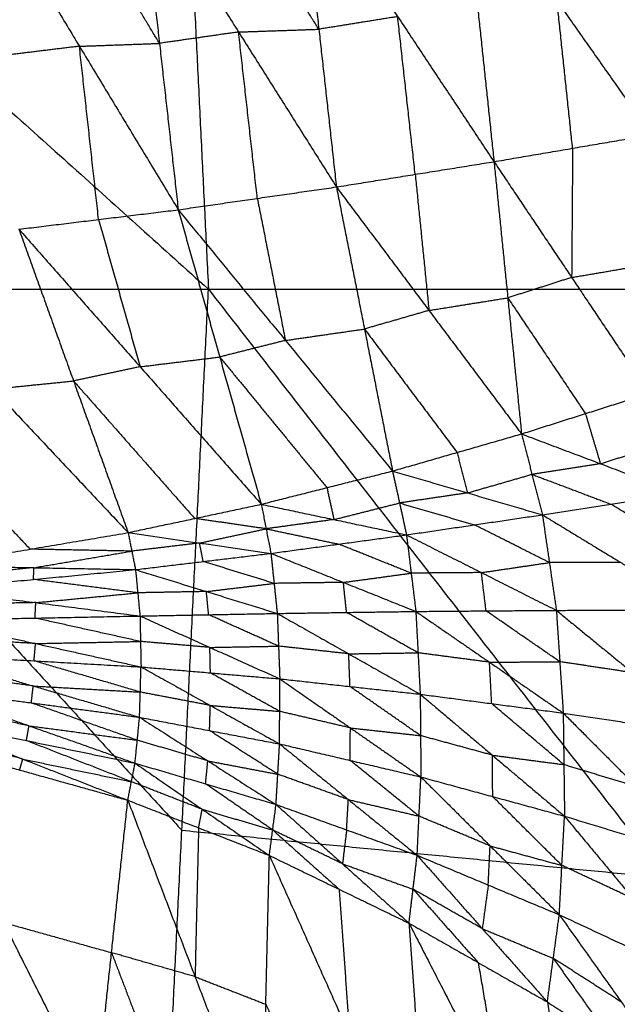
# Model space of a CAD drawing. Header units: millimetres. Extents: x -106 to 110, y -96 to 120.
# Tile 693 of 1020: x 75 to 79, y 7 to 14. Entities that reach past the tile are written whole.
import ezdxf

# ---------------------------------------------------------------- set-up
doc = ezdxf.new("R2010")
doc.units = ezdxf.units.MM
doc.header["$MEASUREMENT"] = 0
doc.layers.add('Default', color=7, linetype='Continuous', true_color=0x000000)

msp = doc.modelspace()

# ---------------------------------------------------------------- linework, layer by layer
at = {"layer": 'Default'}
for points in [[(75.8685, 19.2486, 4.6759), (76.0477, 15.602, 4.6759), (76.2268, 11.9553, 4.6759)], [(75.8685, 19.2486, 4.6759), (79.3297, 15.602, 5.1322), (82.7908, 11.9553, 5.5886)], [(68.8836, 18.5606, 4.1879), (72.5552, 15.258, 4.4319), (76.2268, 11.9553, 4.6759)], [(77.9414, 14.7988, -0.6205), (78.0465, 13.8066, -0.2096), (78.1515, 12.8144, 0.2013)], [(77.9414, 14.7988, -0.6205), (78.5763, 13.8971, -0.071), (79.2111, 12.9955, 0.4785)], [(75.7705, 14.7332, -1.1886), (75.8969, 13.6118, -0.7345), (76.0233, 12.4904, -0.2805)], [(75.7705, 14.7332, -1.1886), (76.4299, 13.6886, -0.6201), (77.0893, 12.644, -0.0516)], [(76.9711, 13.7071, -0.486), (76.6414, 14.2294, -0.7703), (76.3117, 14.7517, -1.0545)], [(76.8529, 14.7701, -0.9204), (76.9711, 13.7071, -0.486), (77.0893, 12.644, -0.0516)], [(76.8529, 14.7701, -0.9204), (77.5022, 13.7922, -0.3596), (78.1515, 12.8144, 0.2013)], [(74.6913, 14.6943, -1.4265), (75.3573, 13.5924, -0.8535), (76.0233, 12.4904, -0.2805)], [(75.8969, 13.6118, -0.7345), (75.5639, 14.1628, -1.0211), (75.2309, 14.7138, -1.3076)], [(78.6813, 12.9049, 0.3399), (78.6288, 13.401, 0.1345), (78.5763, 13.8971, -0.071)], [(77.5022, 13.7922, -0.3596), (77.2367, 13.7496, -0.4228), (76.9711, 13.7071, -0.486)], [(77.6204, 12.7292, 0.0748), (77.5613, 13.2607, -0.1424), (77.5022, 13.7922, -0.3596)], [(76.4299, 13.6886, -0.6201), (76.1634, 13.6502, -0.6773), (75.8969, 13.6118, -0.7345)], [(76.4299, 13.6886, -0.6201), (76.7005, 13.6978, -0.5531), (76.9711, 13.7071, -0.486)], [(76.5563, 12.5672, -0.1661), (76.4931, 13.1279, -0.3931), (76.4299, 13.6886, -0.6201)], [(75.3573, 13.5924, -0.8535), (75.6271, 13.6021, -0.794), (75.8969, 13.6118, -0.7345)], [(75.3573, 13.5924, -0.8535), (75.0889, 13.5596, -0.9049), (74.8205, 13.5268, -0.9564)], [(75.4865, 12.4249, -0.3834), (75.4219, 13.0086, -0.6184), (75.3573, 13.5924, -0.8535)], [(78.1515, 12.8144, 0.2013), (78.6813, 12.9049, 0.3399), (79.2111, 12.9955, 0.4785)], [(78.6813, 12.9049, 0.3399), (78.6781, 12.4695, 0.6661), (78.6748, 12.0341, 0.9922)], [(77.0893, 12.644, -0.0516), (77.6204, 12.7292, 0.0748), (78.1515, 12.8144, 0.2013)], [(78.1515, 12.8144, 0.2013), (78.2443, 11.897, 0.9186), (78.3371, 10.9797, 1.6359)], [(78.1515, 12.8144, 0.2013), (78.6748, 12.0341, 0.9922), (79.198, 11.2538, 1.7831)], [(77.6204, 12.7292, 0.0748), (77.6668, 12.2705, 0.4335), (77.7132, 11.8119, 0.7921)], [(76.0233, 12.4904, -0.2805), (76.5563, 12.5672, -0.1661), (77.0893, 12.644, -0.0516)], [(77.0893, 12.644, -0.0516), (77.2786, 11.6867, 0.7228), (77.4678, 10.7294, 1.4973)], [(77.0893, 12.644, -0.0516), (77.7132, 11.8119, 0.7921), (78.3371, 10.9797, 1.6359)], [(76.5563, 12.5672, -0.1661), (76.6509, 12.0886, 0.2212), (76.7456, 11.6099, 0.6084)], [(74.9497, 12.3593, -0.4863), (75.4865, 12.4249, -0.3834), (76.0233, 12.4904, -0.2805)], [(76.0233, 12.4904, -0.2805), (76.303, 11.4981, 0.5429), (76.5828, 10.5057, 1.3663)], [(76.0233, 12.4904, -0.2805), (76.7456, 11.6099, 0.6084), (77.4678, 10.7294, 1.4973)], [(75.4865, 12.4249, -0.3834), (75.6264, 11.9287, 0.0283), (75.7662, 11.4325, 0.44)], [(74.9497, 12.3593, -0.4863), (75.3176, 11.3367, 0.3786), (75.6856, 10.3142, 1.2435)], [(74.9497, 12.3593, -0.4863), (75.7662, 11.4325, 0.44), (76.5828, 10.5057, 1.3663)], [(73.8656, 12.25, -0.6706), (74.7756, 11.2821, 0.2864), (75.6856, 10.3142, 1.2435)], [(78.6748, 12.0341, 0.9922), (78.9397, 12.0794, 1.0615), (79.2046, 12.1246, 1.1308)], [(78.6748, 12.0341, 0.9922), (78.4595, 11.9656, 0.9554), (78.2443, 11.897, 0.9186)], [(69.2081, 11.9553, 4.1879), (72.5383, 8.3087, 4.4319), (75.8685, 4.6621, 4.6759)], [(69.2081, 11.9553, 4.1879), (72.7175, 11.9553, 4.4319), (76.2268, 11.9553, 4.6759)], [(72.7175, 11.9553, 4.4319), (74.3826, 10.132, 4.5539), (76.0477, 8.3087, 4.6759)], [(75.8685, 4.6621, 4.6759), (76.0477, 8.3087, 4.6759), (76.2268, 11.9553, 4.6759)], [(76.2268, 11.9553, 4.6759), (79.3139, 7.987, 5.1322), (82.4009, 4.0187, 5.5886)], [(76.2268, 11.9553, 4.6759), (79.5088, 11.9553, 5.1322), (82.7908, 11.9553, 5.5886)], [(77.7132, 11.8119, 0.7921), (77.9788, 11.8545, 0.8554), (78.2443, 11.897, 0.9186)], [(78.2443, 11.897, 0.9186), (78.5059, 11.5069, 1.314), (78.7676, 11.1168, 1.7095)], [(77.7132, 11.8119, 0.7921), (77.4959, 11.7493, 0.7575), (77.2786, 11.6867, 0.7228)], [(76.7456, 11.6099, 0.6084), (77.0121, 11.6483, 0.6656), (77.2786, 11.6867, 0.7228)], [(77.2786, 11.6867, 0.7228), (77.5905, 11.2706, 1.1447), (77.9024, 10.8546, 1.5666)], [(76.7456, 11.6099, 0.6084), (76.5243, 11.554, 0.5757), (76.303, 11.4981, 0.5429)], [(75.7662, 11.4325, 0.44), (76.0346, 11.4653, 0.4914), (76.303, 11.4981, 0.5429)], [(76.303, 11.4981, 0.5429), (76.6642, 11.0578, 0.9874), (77.0253, 10.6176, 1.4318)], [(75.7662, 11.4325, 0.44), (75.5419, 11.3846, 0.4093), (75.3176, 11.3367, 0.3786)], [(74.7756, 11.2821, 0.2864), (75.0466, 11.3094, 0.3325), (75.3176, 11.3367, 0.3786)], [(75.3176, 11.3367, 0.3786), (75.7259, 10.8733, 0.8418), (76.1342, 10.41, 1.3049)], [(78.3371, 10.9797, 1.6359), (78.7676, 11.1168, 1.7095), (79.198, 11.2538, 1.7831)], [(74.1151, 11.1706, 0.2047), (74.5701, 10.6867, 0.6832), (75.0251, 10.2027, 1.1618)], [(78.7676, 11.1168, 1.7095), (78.8182, 10.9478, 1.5559), (78.8688, 10.7789, 1.4022)], [(77.4678, 10.7294, 1.4973), (77.9024, 10.8546, 1.5666), (78.3371, 10.9797, 1.6359)], [(78.3371, 10.9797, 1.6359), (78.4073, 10.7072, 1.3696), (78.4775, 10.4346, 1.1034)], [(78.3371, 10.9797, 1.6359), (78.8688, 10.7789, 1.4022), (79.4006, 10.5781, 1.1685)], [(78.8688, 10.7789, 1.4022), (79.0841, 10.8474, 1.439), (79.2993, 10.916, 1.4758)], [(77.9024, 10.8546, 1.5666), (77.9375, 10.7183, 1.4335), (77.9726, 10.582, 1.3003)], [(78.8688, 10.7789, 1.4022), (78.6381, 10.743, 1.3859), (78.4073, 10.7072, 1.3696)], [(76.5828, 10.5057, 1.3663), (77.0253, 10.6176, 1.4318), (77.4678, 10.7294, 1.4973)], [(77.4678, 10.7294, 1.4973), (77.5148, 10.5143, 1.2703), (77.5617, 10.2993, 1.0433)], [(77.4678, 10.7294, 1.4973), (77.9726, 10.582, 1.3003), (78.4775, 10.4346, 1.1034)], [(77.9726, 10.582, 1.3003), (78.19, 10.6446, 1.335), (78.4073, 10.7072, 1.3696)], [(78.4073, 10.7072, 1.3696), (78.6732, 10.6068, 1.2528), (78.939, 10.5064, 1.136)], [(77.0253, 10.6176, 1.4318), (77.0488, 10.51, 1.3183), (77.0723, 10.4025, 1.2048)], [(77.9726, 10.582, 1.3003), (77.7437, 10.5482, 1.2853), (77.5148, 10.5143, 1.2703)], [(78.4775, 10.4346, 1.1034), (78.939, 10.5064, 1.136), (79.4006, 10.5781, 1.1685)], [(75.6856, 10.3142, 1.2435), (76.1342, 10.41, 1.3049), (76.5828, 10.5057, 1.3663)], [(76.5828, 10.5057, 1.3663), (76.6154, 10.3402, 1.1764), (76.648, 10.1747, 0.9866)], [(76.5828, 10.5057, 1.3663), (77.0723, 10.4025, 1.2048), (77.5617, 10.2993, 1.0433)], [(77.0723, 10.4025, 1.2048), (77.2935, 10.4584, 1.2375), (77.5148, 10.5143, 1.2703)], [(77.5148, 10.5143, 1.2703), (77.7672, 10.4406, 1.1718), (78.0196, 10.3669, 1.0733)], [(79.4679, 10.1845, 0.9947), (79.2035, 10.3454, 1.0653), (78.939, 10.5064, 1.136)], [(77.5617, 10.2993, 1.0433), (78.0196, 10.3669, 1.0733), (78.4775, 10.4346, 1.1034)], [(78.4775, 10.4346, 1.1034), (78.5246, 10.1127, 0.9507), (78.5717, 9.7907, 0.798)], [(78.4775, 10.4346, 1.1034), (79.0063, 10.1127, 0.9621), (79.5352, 9.7909, 0.8209)], [(76.6154, 10.3402, 1.1764), (76.3748, 10.3751, 1.2407), (76.1342, 10.41, 1.3049)], [(77.0723, 10.4025, 1.2048), (76.8438, 10.3714, 1.1906), (76.6154, 10.3402, 1.1764)], [(78.5246, 10.1127, 0.9507), (78.2721, 10.2398, 1.012), (78.0196, 10.3669, 1.0733)], [(74.3647, 10.0913, 1.08), (75.0251, 10.2027, 1.1618), (75.6856, 10.3142, 1.2435)], [(75.6856, 10.3142, 1.2435), (75.7104, 10.1896, 1.0882), (75.7353, 10.065, 0.9329)], [(75.6856, 10.3142, 1.2435), (76.1668, 10.2444, 1.115), (76.648, 10.1747, 0.9866)], [(76.1668, 10.2444, 1.115), (76.3911, 10.2923, 1.1457), (76.6154, 10.3402, 1.1764)], [(76.6154, 10.3402, 1.1764), (76.8601, 10.2886, 1.0957), (77.1049, 10.237, 1.0149)], [(76.648, 10.1747, 0.9866), (77.1049, 10.237, 1.0149), (77.5617, 10.2993, 1.0433)], [(77.5617, 10.2993, 1.0433), (77.5932, 10.0413, 0.911), (77.6247, 9.7834, 0.7787)], [(77.5617, 10.2993, 1.0433), (78.0667, 10.045, 0.9206), (78.5717, 9.7907, 0.798)], [(76.1668, 10.2444, 1.115), (75.9386, 10.217, 1.1016), (75.7104, 10.1896, 1.0882)], [(76.1917, 10.1198, 0.9597), (76.1792, 10.1821, 1.0374), (76.1668, 10.2444, 1.115)], [(77.5932, 10.0413, 0.911), (77.349, 10.1392, 0.963), (77.1049, 10.237, 1.0149)], [(75.7104, 10.1896, 1.0882), (75.3678, 10.1961, 1.125), (75.0251, 10.2027, 1.1618)], [(75.05, 10.0781, 1.0065), (75.3802, 10.1338, 1.0473), (75.7104, 10.1896, 1.0882)], [(75.7353, 10.065, 0.9329), (76.1917, 10.1198, 0.9597), (76.648, 10.1747, 0.9866)], [(76.648, 10.1747, 0.9866), (76.6693, 9.9723, 0.8738), (76.6907, 9.7698, 0.7611)], [(76.648, 10.1747, 0.9866), (77.1363, 9.979, 0.8826), (77.6247, 9.7834, 0.7787)], [(74.3647, 10.0913, 1.08), (75.05, 10.0781, 1.0065), (75.7353, 10.065, 0.9329)], [(76.6693, 9.9723, 0.8738), (76.4305, 10.0461, 0.9168), (76.1917, 10.1198, 0.9597)], [(78.0667, 10.045, 0.9206), (78.2957, 10.0788, 0.9357), (78.5246, 10.1127, 0.9507)], [(79.0063, 10.1127, 0.9621), (78.7655, 10.1127, 0.9564), (78.5246, 10.1127, 0.9507)], [(74.3612, 9.933, 0.8597), (75.0483, 9.999, 0.8963), (75.7353, 10.065, 0.9329)], [(75.05, 10.0781, 1.0065), (74.7065, 10.0451, 0.9882), (74.3629, 10.0121, 0.9699)], [(75.0483, 9.999, 0.8963), (75.0491, 10.0385, 0.9514), (75.05, 10.0781, 1.0065)], [(75.7353, 10.065, 0.9329), (75.7504, 9.9087, 0.8385), (75.7654, 9.7525, 0.7441)], [(75.7353, 10.065, 0.9329), (76.213, 9.9174, 0.847), (76.6907, 9.7698, 0.7611)], [(77.1363, 9.979, 0.8826), (77.3648, 10.0102, 0.8968), (77.5932, 10.0413, 0.911)], [(78.0667, 10.045, 0.9206), (77.83, 10.0432, 0.9158), (77.5932, 10.0413, 0.911)], [(78.0982, 9.787, 0.7884), (78.0825, 9.916, 0.8545), (78.0667, 10.045, 0.9206)], [(75.7504, 9.9087, 0.8385), (75.3993, 9.9539, 0.8674), (75.0483, 9.999, 0.8963)], [(76.213, 9.9174, 0.847), (76.4412, 9.9448, 0.8604), (76.6693, 9.9723, 0.8738)], [(77.1363, 9.979, 0.8826), (76.9028, 9.9757, 0.8782), (76.6693, 9.9723, 0.8738)], [(77.1577, 9.7766, 0.7699), (77.147, 9.8778, 0.8263), (77.1363, 9.979, 0.8826)], [(74.3612, 9.933, 0.8597), (75.0633, 9.8428, 0.8019), (75.7654, 9.7525, 0.7441)], [(75.0633, 9.8428, 0.8019), (75.4069, 9.8757, 0.8202), (75.7504, 9.9087, 0.8385)], [(76.213, 9.9174, 0.847), (75.9817, 9.9131, 0.8427), (75.7504, 9.9087, 0.8385)], [(76.2281, 9.7612, 0.7526), (76.2205, 9.8393, 0.7998), (76.213, 9.9174, 0.847)], [(75.0633, 9.8428, 0.8019), (74.7097, 9.8358, 0.7957), (74.356, 9.8288, 0.7895)], [(75.0581, 9.7386, 0.7317), (75.0607, 9.7907, 0.7668), (75.0633, 9.8428, 0.8019)], [(75.7654, 9.7525, 0.7441), (76.2281, 9.7612, 0.7526), (76.6907, 9.7698, 0.7611)], [(76.6992, 9.5494, 0.7345), (76.4636, 9.6553, 0.7436), (76.2281, 9.7612, 0.7526)], [(76.6907, 9.7698, 0.7611), (77.1577, 9.7766, 0.7699), (77.6247, 9.7834, 0.7787)], [(76.6907, 9.7698, 0.7611), (76.6992, 9.5494, 0.7345), (76.7077, 9.329, 0.7079)], [(76.6907, 9.7698, 0.7611), (77.1724, 9.4977, 0.7392), (77.6541, 9.2255, 0.7173)], [(77.6394, 9.5044, 0.748), (77.3985, 9.6405, 0.7589), (77.1577, 9.7766, 0.7699)], [(77.6247, 9.7834, 0.7787), (78.0982, 9.787, 0.7884), (78.5717, 9.7907, 0.798)], [(77.6247, 9.7834, 0.7787), (77.6394, 9.5044, 0.748), (77.6541, 9.2255, 0.7173)], [(77.6247, 9.7834, 0.7787), (78.1213, 9.4409, 0.7536), (78.6179, 9.0985, 0.7285)], [(78.5948, 9.4446, 0.7633), (78.3465, 9.6158, 0.7758), (78.0982, 9.787, 0.7884)], [(78.5717, 9.7907, 0.798), (79.0535, 9.7908, 0.8094), (79.5352, 9.7909, 0.8209)], [(78.5717, 9.7907, 0.798), (78.5948, 9.4446, 0.7633), (78.6179, 9.0985, 0.7285)], [(78.5717, 9.7907, 0.798), (79.086, 9.3702, 0.7707), (79.6003, 8.9497, 0.7433)], [(74.3508, 9.7246, 0.7192), (75.0581, 9.7386, 0.7317), (75.7654, 9.7525, 0.7441)], [(74.3508, 9.7246, 0.7192), (75.0617, 9.5669, 0.7091), (75.7726, 9.4093, 0.699)], [(75.769, 9.5809, 0.7216), (75.4136, 9.6597, 0.7266), (75.0581, 9.7386, 0.7317)], [(75.7654, 9.7525, 0.7441), (75.769, 9.5809, 0.7216), (75.7726, 9.4093, 0.699)], [(75.7654, 9.7525, 0.7441), (76.2366, 9.5408, 0.726), (76.7077, 9.329, 0.7079)], [(75.0617, 9.5669, 0.7091), (74.701, 9.5875, 0.7054), (74.3403, 9.6081, 0.7017)], [(75.0513, 9.4504, 0.6916), (75.0565, 9.5087, 0.7004), (75.0617, 9.5669, 0.7091)], [(75.0617, 9.5669, 0.7091), (75.4154, 9.5739, 0.7153), (75.769, 9.5809, 0.7216)], [(76.2366, 9.5408, 0.726), (76.0028, 9.5608, 0.7238), (75.769, 9.5809, 0.7216)], [(74.3299, 9.4916, 0.6842), (75.0463, 9.2808, 0.7223), (75.7626, 9.0701, 0.7605)], [(74.3299, 9.4916, 0.6842), (75.0513, 9.4504, 0.6916), (75.7726, 9.4093, 0.699)], [(76.2366, 9.5408, 0.726), (76.4679, 9.5451, 0.7303), (76.6992, 9.5494, 0.7345)], [(76.2402, 9.3691, 0.7035), (76.2384, 9.455, 0.7147), (76.2366, 9.5408, 0.726)], [(77.1724, 9.4977, 0.7392), (76.9358, 9.5236, 0.7368), (76.6992, 9.5494, 0.7345)], [(77.1724, 9.4977, 0.7392), (77.4059, 9.5011, 0.7436), (77.6394, 9.5044, 0.748)], [(77.1809, 9.2773, 0.7126), (77.1766, 9.3875, 0.7259), (77.1724, 9.4977, 0.7392)], [(78.1213, 9.4409, 0.7536), (77.8803, 9.4727, 0.7508), (77.6394, 9.5044, 0.748)], [(75.7676, 9.2397, 0.7297), (75.4094, 9.345, 0.7107), (75.0513, 9.4504, 0.6916)], [(78.1213, 9.4409, 0.7536), (78.358, 9.4428, 0.7584), (78.5948, 9.4446, 0.7633)], [(78.136, 9.162, 0.7229), (78.1286, 9.3015, 0.7383), (78.1213, 9.4409, 0.7536)], [(79.086, 9.3702, 0.7707), (78.8404, 9.4074, 0.767), (78.5948, 9.4446, 0.7633)], [(75.0463, 9.2808, 0.7223), (74.6813, 9.3294, 0.7138), (74.3164, 9.378, 0.7052)], [(75.7626, 9.0701, 0.7605), (75.7676, 9.2397, 0.7297), (75.7726, 9.4093, 0.699)], [(75.7726, 9.4093, 0.699), (76.2395, 9.1498, 0.7413), (76.7065, 8.8904, 0.7836)], [(75.7726, 9.4093, 0.699), (76.2402, 9.3691, 0.7035), (76.7077, 9.329, 0.7079)], [(76.7071, 9.1097, 0.7458), (76.4736, 9.2394, 0.7246), (76.2402, 9.3691, 0.7035)], [(76.7065, 8.8904, 0.7836), (76.7071, 9.1097, 0.7458), (76.7077, 9.329, 0.7079)], [(76.7077, 9.329, 0.7079), (77.1809, 9.2773, 0.7126), (77.6541, 9.2255, 0.7173)], [(76.7077, 9.329, 0.7079), (77.1833, 8.9982, 0.7582), (77.6589, 8.6674, 0.8085)], [(74.3028, 9.2644, 0.7262), (75.0175, 9.0125, 0.8373), (75.7322, 8.7606, 0.9484)], [(74.3028, 9.2644, 0.7262), (75.0327, 9.1672, 0.7434), (75.7626, 9.0701, 0.7605)], [(75.0327, 9.1672, 0.7434), (75.0395, 9.224, 0.7329), (75.0463, 9.2808, 0.7223)], [(75.0463, 9.2808, 0.7223), (75.4069, 9.2602, 0.726), (75.7676, 9.2397, 0.7297)], [(76.2395, 9.1498, 0.7413), (76.0036, 9.1947, 0.7355), (75.7676, 9.2397, 0.7297)], [(77.6565, 8.9464, 0.7629), (77.4187, 9.1119, 0.7377), (77.1809, 9.2773, 0.7126)], [(77.6541, 9.2255, 0.7173), (77.6565, 8.9464, 0.7629), (77.6589, 8.6674, 0.8085)], [(77.6541, 9.2255, 0.7173), (78.136, 9.162, 0.7229), (78.6179, 9.0985, 0.7285)], [(77.6541, 9.2255, 0.7173), (78.1404, 8.8144, 0.777), (78.6268, 8.4034, 0.8368)], [(75.0175, 9.0125, 0.8373), (74.6513, 9.0888, 0.8151), (74.2851, 9.165, 0.7929)], [(75.7474, 8.9153, 0.8544), (75.3901, 9.0413, 0.7989), (75.0327, 9.1672, 0.7434)], [(78.6223, 8.7509, 0.7826), (78.3792, 8.9565, 0.7528), (78.136, 9.162, 0.7229)], [(76.2345, 8.9802, 0.772), (76.237, 9.065, 0.7567), (76.2395, 9.1498, 0.7413)], [(76.2395, 9.1498, 0.7413), (76.4733, 9.1298, 0.7435), (76.7071, 9.1097, 0.7458)], [(77.1833, 8.9982, 0.7582), (76.9452, 9.054, 0.752), (76.7071, 9.1097, 0.7458)], [(78.6179, 9.0985, 0.7285), (78.6223, 8.7509, 0.7826), (78.6268, 8.4034, 0.8368)], [(78.6179, 9.0985, 0.7285), (79.1091, 9.0241, 0.7359), (79.6003, 8.9497, 0.7433)], [(78.6179, 9.0985, 0.7285), (79.1134, 8.6013, 0.7991), (79.609, 8.1041, 0.8696)], [(74.2674, 9.0656, 0.8596), (74.9754, 8.7882, 1.0552), (75.6834, 8.5108, 1.2508)], [(74.2674, 9.0656, 0.8596), (74.9998, 8.9131, 0.904), (75.7322, 8.7606, 0.9484)], [(75.7322, 8.7606, 0.9484), (75.7474, 8.9153, 0.8544), (75.7626, 9.0701, 0.7605)], [(75.7626, 9.0701, 0.7605), (76.2226, 8.7761, 0.8863), (76.6826, 8.4821, 1.0121)], [(75.7626, 9.0701, 0.7605), (76.2345, 8.9802, 0.772), (76.7065, 8.8904, 0.7836)], [(74.9754, 8.7882, 1.0552), (74.6111, 8.8901, 1.0095), (74.2468, 8.992, 0.9637)], [(74.9998, 8.9131, 0.904), (75.0087, 8.9628, 0.8707), (75.0175, 9.0125, 0.8373)], [(75.0175, 9.0125, 0.8373), (75.3825, 8.9639, 0.8459), (75.7474, 8.9153, 0.8544)], [(76.6945, 8.6862, 0.8979), (76.4645, 8.8332, 0.835), (76.2345, 8.9802, 0.772)], [(77.1827, 8.7789, 0.796), (77.183, 8.8885, 0.7771), (77.1833, 8.9982, 0.7582)], [(77.1833, 8.9982, 0.7582), (77.4199, 8.9723, 0.7605), (77.6565, 8.9464, 0.7629)], [(74.2261, 8.9185, 1.0678), (74.8451, 7.6872, 0.3475), (75.4641, 6.456, -0.3729)], [(74.2261, 8.9185, 1.0678), (74.9548, 8.7146, 1.1593), (75.6834, 8.5108, 1.2508)], [(75.7078, 8.6357, 1.0996), (75.3538, 8.7744, 1.0018), (74.9998, 8.9131, 0.904)], [(76.2226, 8.7761, 0.8863), (75.985, 8.8457, 0.8704), (75.7474, 8.9153, 0.8544)], [(78.1404, 8.8144, 0.777), (77.8985, 8.8804, 0.7699), (77.6565, 8.9464, 0.7629)], [(76.6826, 8.4821, 1.0121), (76.6945, 8.6862, 0.8979), (76.7065, 8.8904, 0.7836)], [(76.7065, 8.8904, 0.7836), (77.17, 8.5151, 0.9323), (77.6336, 8.1397, 1.0809)], [(76.7065, 8.8904, 0.7836), (77.1827, 8.7789, 0.796), (77.6589, 8.6674, 0.8085)], [(74.9548, 8.7146, 1.1593), (74.9651, 8.7514, 1.1073), (74.9754, 8.7882, 1.0552)], [(74.9754, 8.7882, 1.0552), (75.3416, 8.7119, 1.0774), (75.7078, 8.6357, 1.0996)], [(75.6834, 8.5108, 1.2508), (75.7078, 8.6357, 1.0996), (75.7322, 8.7606, 0.9484)], [(75.7322, 8.7606, 0.9484), (76.1848, 8.4497, 1.167), (76.6374, 8.1387, 1.3856)], [(75.7322, 8.7606, 0.9484), (76.2074, 8.6214, 0.9803), (76.6826, 8.4821, 1.0121)], [(76.2074, 8.6214, 0.9803), (76.215, 8.6987, 0.9333), (76.2226, 8.7761, 0.8863)], [(76.2226, 8.7761, 0.8863), (76.4586, 8.7312, 0.8921), (76.6945, 8.6862, 0.8979)], [(77.6462, 8.4035, 0.9447), (77.4145, 8.5912, 0.8704), (77.1827, 8.7789, 0.796)], [(78.1429, 8.5354, 0.8226), (78.1416, 8.6749, 0.7998), (78.1404, 8.8144, 0.777)], [(78.1404, 8.8144, 0.777), (78.3814, 8.7827, 0.7798), (78.6223, 8.7509, 0.7826)], [(79.1134, 8.6013, 0.7991), (78.8679, 8.6761, 0.7909), (78.6223, 8.7509, 0.7826)], [(76.1848, 8.4497, 1.167), (75.9463, 8.5427, 1.1333), (75.7078, 8.6357, 1.0996)], [(77.17, 8.5151, 0.9323), (76.9323, 8.6006, 0.9151), (76.6945, 8.6862, 0.8979)], [(77.6336, 8.1397, 1.0809), (77.6462, 8.4035, 0.9447), (77.6589, 8.6674, 0.8085)], [(77.6589, 8.6674, 0.8085), (78.1252, 8.2032, 0.9824), (78.5915, 7.739, 1.1563)], [(77.6589, 8.6674, 0.8085), (78.1429, 8.5354, 0.8226), (78.6268, 8.4034, 0.8368)], [(76.66, 8.3104, 1.1989), (76.4337, 8.4659, 1.0896), (76.2074, 8.6214, 0.9803)], [(75.4641, 6.456, -0.3729), (75.5738, 7.4834, 0.4389), (75.6834, 8.5108, 1.2508)], [(75.6834, 8.5108, 1.2508), (76.1367, 7.3215, 0.5584), (76.59, 6.1322, -0.1341)], [(75.6834, 8.5108, 1.2508), (76.1604, 8.3248, 1.3182), (76.6374, 8.1387, 1.3856)], [(77.1581, 8.3109, 1.0465), (77.1641, 8.413, 0.9894), (77.17, 8.5151, 0.9323)], [(77.17, 8.5151, 0.9323), (77.4081, 8.4593, 0.9385), (77.6462, 8.4035, 0.9447)], [(78.6092, 8.0712, 0.9965), (78.376, 8.3033, 0.9096), (78.1429, 8.5354, 0.8226)], [(76.1604, 8.3248, 1.3182), (76.1726, 8.3872, 1.2426), (76.1848, 8.4497, 1.167)], [(76.1848, 8.4497, 1.167), (76.4224, 8.38, 1.1829), (76.66, 8.3104, 1.1989)], [(76.6374, 8.1387, 1.3856), (76.66, 8.3104, 1.1989), (76.6826, 8.4821, 1.0121)], [(76.6826, 8.4821, 1.0121), (77.1305, 8.0823, 1.2718), (77.5785, 7.6825, 1.5314)], [(76.6826, 8.4821, 1.0121), (77.1581, 8.3109, 1.0465), (77.6336, 8.1397, 1.0809)], [(78.1252, 8.2032, 0.9824), (77.8857, 8.3034, 0.9635), (77.6462, 8.4035, 0.9447)], [(78.5915, 7.739, 1.1563), (78.6092, 8.0712, 0.9965), (78.6268, 8.4034, 0.8368)], [(78.6268, 8.4034, 0.8368), (79.0897, 7.847, 1.0377), (79.5526, 7.2906, 1.2386)], [(78.6268, 8.4034, 0.8368), (79.1179, 8.2538, 0.8532), (79.609, 8.1041, 0.8696)], [(76.0477, 8.3087, 4.6759), (77.6808, 8.1479, 4.904), (79.3139, 7.987, 5.1322)], [(76.1604, 8.3248, 1.3182), (76.1486, 7.8231, 0.9383), (76.1367, 7.3215, 0.5584)], [(76.66, 8.3104, 1.1989), (76.884, 8.1105, 1.3287), (77.1079, 7.9106, 1.4585)], [(77.1305, 8.0823, 1.2718), (76.8953, 8.1964, 1.2353), (76.66, 8.3104, 1.1989)], [(77.1581, 8.3109, 1.0465), (77.1443, 8.1966, 1.1592), (77.1305, 8.0823, 1.2718)], [(78.1126, 7.9393, 1.1186), (78.1189, 8.0713, 1.0505), (78.1252, 8.2032, 0.9824)], [(78.1252, 8.2032, 0.9824), (78.3672, 8.1372, 0.9895), (78.6092, 8.0712, 0.9965)], [(76.59, 6.1322, -0.1341), (76.6137, 7.1355, 0.6258), (76.6374, 8.1387, 1.3856)], [(76.6374, 8.1387, 1.3856), (77.1079, 7.9106, 1.4585), (77.5785, 7.6825, 1.5314)], [(76.6374, 8.1387, 1.3856), (77.178, 6.9273, 0.7594), (77.7187, 5.7159, 0.1332)], [(77.5785, 7.6825, 1.5314), (77.606, 7.9111, 1.3062), (77.6336, 8.1397, 1.0809)], [(77.6336, 8.1397, 1.0809), (78.0723, 7.6455, 1.3851), (78.5111, 7.1512, 1.6892)], [(77.6336, 8.1397, 1.0809), (78.1126, 7.9393, 1.1186), (78.5915, 7.739, 1.1563)], [(77.1305, 8.0823, 1.2718), (77.3683, 7.9967, 1.289), (77.606, 7.9111, 1.3062)], [(79.0897, 7.847, 1.0377), (78.8495, 7.9591, 1.0171), (78.6092, 8.0712, 0.9965)], [(77.1079, 7.9106, 1.4585), (77.143, 7.419, 1.109), (77.178, 6.9273, 0.7594)], [(77.606, 7.9111, 1.3062), (77.8254, 7.664, 1.4582), (78.0448, 7.4169, 1.6103)], [(78.0723, 7.6455, 1.3851), (77.8392, 7.7783, 1.3456), (77.606, 7.9111, 1.3062)], [(78.1126, 7.9393, 1.1186), (78.0925, 7.7924, 1.2518), (78.0723, 7.6455, 1.3851)], [(78.5111, 7.1512, 1.6892), (78.5513, 7.4451, 1.4228), (78.5915, 7.739, 1.1563)], [(78.5915, 7.739, 1.1563), (79.0102, 7.1504, 1.5072), (79.4288, 6.5617, 1.858)], [(78.5915, 7.739, 1.1563), (79.0721, 7.5148, 1.1974), (79.5526, 7.2906, 1.2386)], [(74.8451, 7.6872, 0.3475), (75.2094, 7.5853, 0.3932), (75.5738, 7.4834, 0.4389)], [(77.5785, 7.6825, 1.5314), (77.6486, 6.6992, 0.8323), (77.7187, 5.7159, 0.1332)], [(77.5785, 7.6825, 1.5314), (78.0448, 7.4169, 1.6103), (78.5111, 7.1512, 1.6892)], [(77.5785, 7.6825, 1.5314), (78.2105, 6.4518, 0.98), (78.8425, 5.221, 0.4285)], [(78.0723, 7.6455, 1.3851), (78.3118, 7.5453, 1.4039), (78.5513, 7.4451, 1.4228)], [(75.5738, 7.4834, 0.4389), (75.8004, 6.8887, 0.0927), (76.027, 6.2941, -0.2535)], [(76.1367, 7.3215, 0.5584), (75.8552, 7.4024, 0.4987), (75.5738, 7.4834, 0.4389)], [(78.5513, 7.4451, 1.4228), (78.7606, 7.1508, 1.5982), (78.9699, 6.8565, 1.7736)], [(79.0102, 7.1504, 1.5072), (78.7807, 7.2977, 1.465), (78.5513, 7.4451, 1.4228)], [(78.0448, 7.4169, 1.6103), (78.1276, 6.9343, 1.2951), (78.2105, 6.4518, 0.98)], [(76.1367, 7.3215, 0.5584), (76.3752, 7.2285, 0.5921), (76.6137, 7.1355, 0.6258)], [(76.6137, 7.1355, 0.6258), (76.884, 6.5298, 0.3127), (77.1543, 5.9241, -0.0004)], [(78.5111, 7.1512, 1.6892), (78.6768, 6.1861, 1.0589), (78.8425, 5.221, 0.4285)], [(78.5111, 7.1512, 1.6892), (78.9699, 6.8565, 1.7736), (79.4288, 6.5617, 1.858)]]:
    msp.add_open_spline(points, degree=2, dxfattribs=at)

doc.saveas('drawing.dxf')
